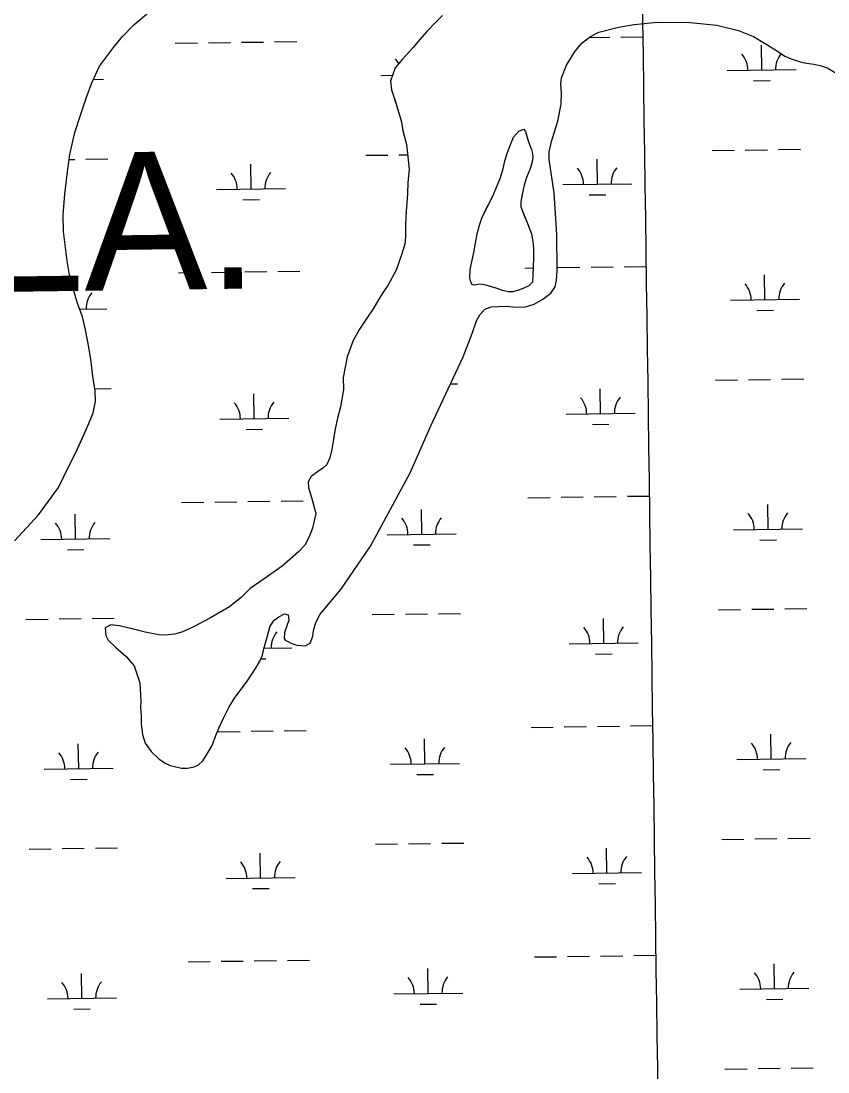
# Model space of a CAD drawing. Extents: x 3767014 to 3805179, y 361544 to 387384.
# Drawn here: x 3793966 to 3795135, y 382865 to 384387 of the extents above; entities that cross this region are included whole.
import ezdxf

# ---------------------------------------------------------------- set-up
doc = ezdxf.new("R2010")
doc.units = 0
for name, color, linetype in [('V-GRID-MAJR', 7, 'Continuous'), ('V-TOPO-GNAM-IDEN', 7, 'Continuous'), ('V-TOPO-SHOR', 7, 'Continuous'), ('V-WETL-SWMP', 7, 'Continuous')]:
    doc.layers.add(name, color=color, linetype=linetype)

msp = doc.modelspace()

# ---------------------------------------------------------------- linework, layer by layer
at = {"layer": 'V-GRID-MAJR'}
msp.add_spline([(3795108.086, 367296.749), (3795022.617, 373354.339), (3794937.112, 379414.531), (3794851.606, 385474.724), (3794851.569, 385477.324)], degree=3, dxfattribs=at)
at = {"layer": 'V-TOPO-SHOR'}
for points in [[(3794113.089, 384364.979), (3794129.121, 384381.883), (3794154.174, 384402.537)], [(3794576.68, 384395.304), (3794566.811, 384385.977), (3794553.989, 384372.43), (3794543.511, 384360.377), (3794533.9, 384348.947), (3794518.489, 384332.17), (3794507.89, 384319.499), (3794501.279, 384300.528), (3794502.815, 384287.905), (3794505.699, 384279.125), (3794508.834, 384268.86), (3794513.225, 384254.514), (3794517.118, 384240.909), (3794519.271, 384228.658), (3794524.305, 384208.495), (3794526.478, 384191.169), (3794528.165, 384171.738), (3794526.504, 384153.652), (3794525.829, 384136.686), (3794523.822, 384112.039), (3794522.908, 384092.593), (3794522.841, 384078.478), (3794522.394, 384066.094), (3794517.628, 384050.474), (3794509.674, 384026.545), (3794497.505, 384004.58), (3794490.732, 383994.647), (3794483.843, 383983.6), (3794476.095, 383970.692), (3794466.863, 383956.911), (3794456.524, 383940.896), (3794447.302, 383924.516), (3794438.356, 383901.201), (3794432.532, 383871.337), (3794433.222, 383853.632), (3794428.616, 383828.604), (3794424.471, 383812.117), (3794421.065, 383796.874), (3794418.044, 383778.166), (3794416.109, 383766.644), (3794413.307, 383754.868), (3794409.015, 383745.07), (3794403.092, 383739.598), (3794395.682, 383734.492), (3794386.546, 383727.646), (3794381.75, 383719.949), (3794382.651, 383711.409), (3794385.164, 383701.886), (3794387.795, 383693.847), (3794392.952, 383673.933), (3794388.33, 383652.74), (3794383.304, 383640.337), (3794376.912, 383628.426), (3794368.161, 383618.485), (3794344.345, 383597.712), (3794318.045, 383579.653), (3794297.792, 383565.581), (3794285.586, 383552.902)], [(3794749.151, 384305.29), (3794756.505, 384323.708), (3794769.055, 384343.817), (3794779.222, 384356.115), (3794790.887, 384365.264), (3794803.122, 384371.254), (3794831.693, 384378.799), (3794854.524, 384382.602), (3794887.757, 384385.707), (3794935.306, 384385.525), (3794974.326, 384381.408), (3795005.374, 384373.73), (3795027.324, 384365.09), (3795059.347, 384345.902), (3795072.755, 384336.667), (3795081.687, 384332.617), (3795093.403, 384328.949), (3795101.026, 384327.122), (3795114.778, 384325.133), (3795123.886, 384323.126), (3795134.115, 384319.452), (3795148.077, 384311.706)], [(3793956.513, 383634.554), (3793991.034, 383672.333), (3794020.1, 383711.825), (3794035.572, 383743.831), (3794045.157, 383762.691), (3794055.221, 383784.77), (3794064.306, 383804.618), (3794070.188, 383819.996), (3794073.589, 383836.106), (3794073.28, 383851.457), (3794069.975, 383873.238), (3794067.154, 383897.742), (3794062.843, 383922.986), (3794059.309, 383940.06), (3794054.774, 383959.108), (3794047.764, 383978.644), (3794041.241, 383999.669), (3794035.961, 384019.707), (3794032.662, 384040), (3794030.106, 384059.307), (3794027.538, 384082.574), (3794026.7, 384106.593), (3794029.305, 384136.568), (3794032.658, 384165.307), (3794036.752, 384194.299), (3794044.055, 384226.026), (3794052.126, 384251.317), (3794060.449, 384275.619), (3794068.533, 384297.94), (3794079.334, 384322.004), (3794100.029, 384349.078), (3794113.089, 384364.979)], [(3794285.586, 383552.902), (3794267.996, 383538.904), (3794240.387, 383522.821), (3794215.735, 383510.093), (3794198.677, 383502.224), (3794188.474, 383499.398), (3794175.295, 383497.674), (3794165.633, 383498.562), (3794145.931, 383502.2), (3794128.826, 383506.402), (3794118.787, 383508.964), (3794108.377, 383511.338), (3794095.927, 383512.773), (3794087.772, 383508.469), (3794088.929, 383497.516), (3794092.113, 383490.655), (3794102.74, 383480.669), (3794111.127, 383473.458), (3794118.395, 383467.173), (3794129.78, 383453.287), (3794138.236, 383428.619), (3794139.641, 383402.251), (3794139.123, 383392.404), (3794139.725, 383381.45), (3794139.959, 383369.192), (3794141.691, 383353.97), (3794145.642, 383341.54), (3794154.233, 383329.316), (3794165.79, 383318.961), (3794174.916, 383312.498), (3794182.172, 383309.182), (3794198.536, 383304.975), (3794207.078, 383305.194), (3794216.542, 383307.275), (3794222.845, 383309.901), (3794229.137, 383316.057), (3794235.785, 383325.74), (3794242.793, 383338.212), (3794248.122, 383352.72), (3794252.722, 383363.325), (3794259.349, 383377.839), (3794267.459, 383393.844), (3794275.946, 383407.994), (3794285.185, 383420.29), (3794292.389, 383429.975), (3794299.222, 383439.846), (3794306.607, 383451.204), (3794311.77, 383460.326), (3794315.636, 383469.071), (3794317.643, 383477.994), (3794320.388, 383488.406), (3794323.869, 383500.123), (3794326.984, 383510.721), (3794332.893, 383519.659), (3794339.375, 383524.515), (3794347.53, 383528.82), (3794352.922, 383527.353), (3794353.883, 383519.372), (3794347.825, 383501.518), (3794347.3, 383492.971), (3794348.611, 383490.563), (3794358.104, 383485.584), (3794365.356, 383483.198), (3794377.433, 383482.32), (3794385.031, 383486.434), (3794388.705, 383496.48), (3794389.786, 383504.655), (3794392.899, 383515.997), (3794399.166, 383528.095), (3794429.482, 383564.248), (3794472.511, 383626.64), (3794501.269, 383680.245), (3794529.662, 383733.106), (3794559.481, 383801.017), (3794606.444, 383901.128), (3794619.498, 383934.797), (3794626.111, 383953.21), (3794630.719, 383961.773), (3794637.744, 383970.159), (3794647.203, 383973.354), (3794657.974, 383973.954), (3794668.931, 383974.368), (3794684.352, 383973.129), (3794696.98, 383973.553), (3794709.407, 383977.315), (3794721.824, 383984.424), (3794733.676, 383993.199), (3794739.769, 384002.51), (3794741.958, 384011.992), (3794742.831, 384026.295), (3794742.437, 384078.484), (3794738.483, 384138.833), (3794731.419, 384186.723), (3794731.003, 384197.866), (3794734.475, 384212.739), (3794743.828, 384242.492), (3794748.559, 384267.214), (3794749.052, 384283.374), (3794748.26, 384295.814), (3794749.151, 384305.29)], [(3794617.522, 384009.192), (3794616.025, 384015.211), (3794616.911, 384027.669), (3794621.902, 384052.194), (3794626.75, 384079.263), (3794630.449, 384091.731), (3794633.756, 384101.786), (3794636.808, 384109.028), (3794640.529, 384116.274), (3794646.11, 384127.143), (3794650.357, 384136.4), (3794655.002, 384146.863), (3794660.04, 384159.335), (3794664.538, 384173.548), (3794667.036, 384184.806), (3794670.604, 384197.006), (3794674.579, 384207.332), (3794679.486, 384219.27), (3794687.084, 384228.138), (3794694.037, 384230.976), (3794696.996, 384227.374), (3794699.982, 384216.941), (3794701.34, 384212.26), (3794703.507, 384206.376), (3794705.401, 384201.563), (3794707.165, 384195.812), (3794707.591, 384189.654), (3794706.151, 384181.48), (3794702.972, 384172.227), (3794698.467, 384160.693), (3794695.028, 384149.835), (3794691.868, 384136.297), (3794689.902, 384125.711), (3794690.064, 384118.48), (3794694.664, 384106.849), (3794699.802, 384094.147), (3794705.618, 384079.308), (3794707.673, 384068.336), (3794708.514, 384058.43), (3794708.701, 384045.442), (3794708.088, 384030.979), (3794707.732, 384019.594), (3794706.835, 384009.28), (3794701.768, 384003.769), (3794694.684, 384000.394), (3794686.529, 383997.416), (3794678.769, 383995.376), (3794671.675, 383995.348), (3794663.766, 383997.191), (3794655.854, 383999.837), (3794648.346, 384002.219), (3794642.716, 384003.937), (3794637.086, 384005.254), (3794630.924, 384006.301), (3794624.767, 384005.338), (3794622.49, 384005.061), (3794619.541, 384005.987), (3794617.522, 384009.192)]]:
    msp.add_lwpolyline(points, dxfattribs=at)
at = {"layer": 'V-WETL-SWMP'}
for p, q in [((3794237.394, 384355.965), (3794269.391, 384356.41)), ((3794285.389, 384356.632), (3794317.386, 384357.076)), ((3794333.384, 384357.298), (3794365.381, 384357.743)), ((3794788.798, 384363.625), (3794819.246, 384364.048)), ((3794835.244, 384364.27), (3794867.241, 384364.714)), ((3794189.398, 384355.298), (3794221.395, 384355.743)), ((3795039.245, 384316.357), (3795038.745, 384352.353)), ((3794989.25, 384315.662), (3795089.24, 384317.051)), ((3794070.761, 384302.903), (3794085.521, 384303.108)), ((3794487.391, 384308.691), (3794504.205, 384308.924)), ((3795027.461, 384300.761), (3795051.458, 384301.094)), ((3794465.588, 384192.945), (3794497.585, 384193.389)), ((3794513.583, 384193.612), (3794526.15, 384193.786)), ((3794967.448, 384199.916), (3794999.445, 384200.361)), ((3795015.443, 384200.583), (3795047.44, 384201.028)), ((3795063.438, 384201.25), (3795095.435, 384201.694)), ((3794035.717, 384186.973), (3794043.721, 384187.085)), ((3794059.719, 384187.307), (3794091.716, 384187.751)), ((3794299.185, 384144.199), (3794298.685, 384180.195)), ((3794801.045, 384151.17), (3794800.545, 384187.167)), ((3794249.19, 384143.504), (3794349.18, 384144.893)), ((3794751.05, 384150.476), (3794851.04, 384151.865)), ((3794287.401, 384128.603), (3794311.398, 384128.936)), ((3794789.26, 384135.574), (3794813.258, 384135.908)), ((3794194.019, 384022.655), (3794226.016, 384023.1)), ((3794242.015, 384023.322), (3794274.011, 384023.767)), ((3794290.01, 384023.989), (3794322.007, 384024.433)), ((3794338.005, 384024.656), (3794370.002, 384025.1)), ((3794695.879, 384029.627), (3794708.051, 384029.796)), ((3794743.874, 384030.294), (3794775.871, 384030.738)), ((3794791.87, 384030.96), (3794823.866, 384031.405)), ((3794839.865, 384031.627), (3794871.862, 384032.071)), ((3794039.648, 384005.716), (3794039.647, 384005.768)), ((3795043.866, 383983.714), (3795043.366, 384019.71)), ((3794993.871, 383983.019), (3795093.861, 383984.408)), ((3794050.895, 383969.92), (3794090.142, 383970.466)), ((3795032.082, 383968.118), (3795056.079, 383968.451)), ((3795068.059, 383868.607), (3795100.056, 383869.051)), ((3794072.777, 383854.781), (3794096.337, 383855.108)), ((3794588.061, 383861.939), (3794598.197, 383862.08)), ((3794805.666, 383818.527), (3794805.165, 383854.524)), ((3794972.068, 383867.273), (3795004.065, 383867.718)), ((3795020.064, 383867.94), (3795052.061, 383868.385)), ((3794303.806, 383811.556), (3794303.306, 383847.553)), ((3794253.811, 383810.861), (3794353.801, 383812.25)), ((3794755.67, 383817.833), (3794855.661, 383819.222)), ((3794292.021, 383795.96), (3794316.019, 383796.293)), ((3794793.881, 383802.931), (3794817.879, 383803.265)), ((3794198.64, 383690.013), (3794230.637, 383690.457)), ((3794246.635, 383690.679), (3794278.632, 383691.124)), ((3794294.631, 383691.346), (3794326.628, 383691.79)), ((3794342.626, 383692.013), (3794374.623, 383692.457)), ((3794700.5, 383696.984), (3794732.497, 383697.428)), ((3794748.495, 383697.651), (3794780.492, 383698.095)), ((3794796.49, 383698.317), (3794828.487, 383698.762)), ((3794844.486, 383698.984), (3794876.483, 383699.429)), ((3795048.487, 383651.071), (3795047.987, 383687.068)), ((3794044.768, 383637.128), (3794044.268, 383673.125)), ((3794546.627, 383644.1), (3794546.127, 383680.096)), ((3794496.632, 383643.405), (3794596.622, 383644.794)), ((3794998.492, 383650.377), (3795098.482, 383651.766)), ((3793994.773, 383636.434), (3794094.763, 383637.823)), ((3794534.843, 383628.503), (3794558.84, 383628.837)), ((3795036.702, 383635.475), (3795060.7, 383635.808)), ((3794032.983, 383621.532), (3794056.981, 383621.865)), ((3794976.689, 383534.631), (3795008.686, 383535.075)), ((3795024.685, 383535.297), (3795056.682, 383535.742)), ((3795072.68, 383535.964), (3795104.677, 383536.408)), ((3793972.97, 383520.688), (3794004.967, 383521.132)), ((3794020.966, 383521.354), (3794052.962, 383521.799)), ((3794068.961, 383522.021), (3794100.958, 383522.466)), ((3794474.83, 383527.659), (3794506.827, 383528.104)), ((3794522.825, 383528.326), (3794554.822, 383528.77)), ((3794570.82, 383528.993), (3794602.817, 383529.437)), ((3794810.286, 383485.885), (3794809.786, 383521.881)), ((3794317.92, 383479.045), (3794358.422, 383479.608)), ((3794760.291, 383485.19), (3794860.282, 383486.579)), ((3794313.193, 383463.547), (3794320.64, 383463.65)), ((3794798.502, 383470.288), (3794822.5, 383470.622)), ((3794849.107, 383366.341), (3794881.103, 383366.786)), ((3794251.256, 383358.036), (3794283.253, 383358.481)), ((3794299.252, 383358.703), (3794331.248, 383359.148)), ((3794347.247, 383359.37), (3794379.244, 383359.814)), ((3794705.12, 383364.341), (3794737.117, 383364.786)), ((3794753.116, 383365.008), (3794785.113, 383365.452)), ((3794801.111, 383365.674), (3794833.108, 383366.119)), ((3795053.108, 383318.428), (3795052.608, 383354.425)), ((3794049.389, 383304.485), (3794048.889, 383340.482)), ((3794551.248, 383311.457), (3794550.748, 383347.453)), ((3794501.253, 383310.762), (3794601.243, 383312.151)), ((3795003.113, 383317.734), (3795103.103, 383319.123)), ((3793999.393, 383303.791), (3794099.384, 383305.18)), ((3794539.464, 383295.86), (3794563.461, 383296.194)), ((3795041.323, 383302.832), (3795065.321, 383303.165)), ((3794037.604, 383288.889), (3794061.602, 383289.222)), ((3794981.31, 383201.988), (3795013.307, 383202.432)), ((3795029.305, 383202.654), (3795061.302, 383203.099)), ((3795077.301, 383203.321), (3795109.298, 383203.766)), ((3793977.591, 383188.045), (3794009.588, 383188.489)), ((3794025.586, 383188.711), (3794057.583, 383189.156)), ((3794073.582, 383189.378), (3794105.579, 383189.823)), ((3794479.451, 383195.016), (3794511.447, 383195.461)), ((3794527.446, 383195.683), (3794559.443, 383196.127)), ((3794575.441, 383196.35), (3794607.438, 383196.794)), ((3794814.907, 383153.242), (3794814.407, 383189.238)), ((3794313.048, 383146.27), (3794312.548, 383182.267)), ((3794764.912, 383152.547), (3794864.902, 383153.936)), ((3794263.052, 383145.576), (3794363.043, 383146.965)), ((3794803.123, 383137.645), (3794827.12, 383137.979)), ((3794301.263, 383130.674), (3794325.261, 383131.007)), ((3794709.741, 383031.698), (3794741.738, 383032.143)), ((3794757.737, 383032.365), (3794789.734, 383032.809)), ((3794805.732, 383033.032), (3794837.729, 383033.476)), ((3794853.727, 383033.698), (3794885.724, 383034.143)), ((3794207.882, 383024.727), (3794239.879, 383025.171)), ((3794255.877, 383025.393), (3794287.874, 383025.838)), ((3794303.872, 383026.06), (3794335.869, 383026.505)), ((3794351.868, 383026.727), (3794383.865, 383027.171)), ((3795057.729, 382985.785), (3795057.228, 383021.782)), ((3794054.009, 382971.842), (3794053.509, 383007.839)), ((3794555.869, 382978.814), (3794555.369, 383014.81)), ((3795007.733, 382985.091), (3795107.724, 382986.48)), ((3794004.014, 382971.148), (3794104.005, 382972.537)), ((3794505.874, 382978.119), (3794605.864, 382979.508)), ((3795045.944, 382970.189), (3795069.942, 382970.522)), ((3794042.225, 382956.246), (3794066.223, 382956.58)), ((3794544.084, 382963.218), (3794568.082, 382963.551)), ((3794985.931, 382869.345), (3795017.928, 382869.789)), ((3795033.926, 382870.011), (3795065.923, 382870.456)), ((3795081.922, 382870.678), (3795113.919, 382871.123))]:
    msp.add_line(p, q, dxfattribs=at)
for points in [[(3794045.156, 383762.69), (3794064.305, 383804.618), (3794070.187, 383819.995), (3794073.59, 383836.106), (3794073.281, 383851.458), (3794069.975, 383873.238), (3794067.154, 383897.743), (3794062.844, 383922.986), (3794059.309, 383940.059), (3794054.775, 383959.109), (3794047.763, 383978.645), (3794041.241, 383999.669), (3794035.961, 384019.707), (3794032.661, 384040), (3794030.107, 384059.306), (3794027.538, 384082.575), (3794026.7, 384106.593), (3794029.305, 384136.568), (3794032.657, 384165.308), (3794036.752, 384194.298), (3794044.055, 384226.026), (3794052.127, 384251.317), (3794060.45, 384275.619), (3794068.533, 384297.939), (3794079.334, 384322.004), (3794100.028, 384349.079), (3794113.09, 384364.98), (3794129.12, 384381.883), (3794154.173, 384402.538)], [(3794576.681, 384395.304), (3794566.812, 384385.978), (3794553.988, 384372.43), (3794543.512, 384360.378), (3794533.899, 384348.948), (3794518.488, 384332.171), (3794507.89, 384319.499), (3794501.279, 384300.528), (3794502.815, 384287.904), (3794505.698, 384279.124), (3794513.225, 384254.514), (3794517.118, 384240.909), (3794519.271, 384228.659), (3794524.304, 384208.496), (3794526.478, 384191.17), (3794528.165, 384171.737), (3794526.504, 384153.652), (3794525.828, 384136.686), (3794523.822, 384112.038), (3794522.908, 384092.594), (3794522.841, 384078.478), (3794522.395, 384066.094), (3794517.628, 384050.474), (3794509.675, 384026.545), (3794497.504, 384004.58), (3794490.733, 383994.647), (3794483.843, 383983.6), (3794476.094, 383970.691), (3794466.862, 383956.91), (3794456.525, 383940.896), (3794447.303, 383924.515), (3794438.357, 383901.201), (3794432.532, 383871.337), (3794433.222, 383853.633), (3794428.616, 383828.603), (3794424.472, 383812.118)], [(3794721.824, 383984.423), (3794733.676, 383993.2), (3794739.768, 384002.51), (3794741.959, 384011.991), (3794742.831, 384026.296), (3794742.438, 384078.485), (3794738.483, 384138.833), (3794731.42, 384186.723), (3794731.004, 384197.866), (3794734.474, 384212.738), (3794743.828, 384242.492), (3794748.559, 384267.214), (3794749.052, 384283.374), (3794748.259, 384295.815), (3794749.15, 384305.291), (3794756.506, 384323.708), (3794769.056, 384343.817), (3794779.222, 384356.116), (3794790.887, 384365.263), (3794803.121, 384371.255), (3794831.694, 384378.798), (3794854.524, 384382.603), (3794887.758, 384385.707), (3794935.306, 384385.525), (3794974.326, 384381.409), (3795005.374, 384373.731), (3795027.324, 384365.089), (3795059.347, 384345.901), (3795072.756, 384336.667), (3795081.687, 384332.617), (3795093.403, 384328.949), (3795101.025, 384327.122), (3795114.778, 384325.133), (3795123.886, 384323.127), (3795134.116, 384319.453), (3795148.077, 384311.707)], [(3794424.472, 383812.118), (3794421.066, 383796.875), (3794416.109, 383766.643), (3794413.308, 383754.868), (3794409.014, 383745.069), (3794403.092, 383739.598), (3794395.683, 383734.492), (3794386.547, 383727.645), (3794381.749, 383719.949), (3794382.65, 383711.409), (3794385.164, 383701.885), (3794387.796, 383693.847), (3794392.952, 383673.932), (3794388.331, 383652.74), (3794383.304, 383640.338), (3794376.913, 383628.426), (3794368.161, 383618.485), (3794344.346, 383597.712), (3794318.044, 383579.653), (3794297.793, 383565.581), (3794285.585, 383552.903), (3794267.996, 383538.903), (3794240.386, 383522.82), (3794215.734, 383510.092), (3794198.678, 383502.224), (3794188.474, 383499.397), (3794175.294, 383497.673), (3794165.633, 383498.563), (3794145.93, 383502.2), (3794118.787, 383508.964), (3794108.376, 383511.337), (3794095.926, 383512.773), (3794087.771, 383508.469), (3794088.929, 383497.515), (3794092.114, 383490.656), (3794102.741, 383480.669), (3794118.396, 383467.172), (3794129.781, 383453.288), (3794138.237, 383428.619), (3794139.642, 383402.251), (3794139.124, 383392.405), (3794139.725, 383381.449), (3794139.959, 383369.192), (3794141.691, 383353.969), (3794145.641, 383341.54), (3794154.233, 383329.316), (3794165.79, 383318.961), (3794174.917, 383312.497), (3794182.173, 383309.182), (3794198.535, 383304.976), (3794207.077, 383305.195), (3794216.541, 383307.276), (3794222.846, 383309.901), (3794229.136, 383316.056), (3794235.784, 383325.74), (3794242.792, 383338.212), (3794248.121, 383352.72), (3794252.722, 383363.325), (3794259.35, 383377.839), (3794267.459, 383393.844), (3794275.946, 383407.994), (3794292.389, 383429.975), (3794299.222, 383439.846), (3794306.606, 383451.205), (3794311.77, 383460.327), (3794315.636, 383469.072), (3794317.643, 383477.995), (3794320.388, 383488.407), (3794326.985, 383510.721), (3794332.893, 383519.659), (3794339.375, 383524.514), (3794347.53, 383528.819), (3794352.922, 383527.354), (3794353.882, 383519.372), (3794347.824, 383501.517), (3794347.301, 383492.971), (3794348.611, 383490.562), (3794358.103, 383485.585), (3794365.356, 383483.199), (3794377.432, 383482.319), (3794385.03, 383486.435), (3794388.705, 383496.479), (3794389.787, 383504.656), (3794392.899, 383515.998), (3794399.166, 383528.095), (3794429.482, 383564.248), (3794472.51, 383626.64), (3794529.663, 383733.106), (3794559.481, 383801.017), (3794606.445, 383901.127), (3794619.498, 383934.797), (3794626.111, 383953.211), (3794630.72, 383961.773), (3794637.744, 383970.159), (3794647.204, 383973.354), (3794657.974, 383973.954), (3794668.931, 383974.369), (3794684.351, 383973.13), (3794696.979, 383973.552), (3794709.408, 383977.316), (3794721.824, 383984.423)], [(3793956.514, 383634.554), (3793991.034, 383672.333), (3794020.099, 383711.824), (3794035.573, 383743.831), (3794045.156, 383762.69)]]:
    msp.add_lwpolyline(points, dxfattribs=at)
msp.add_lwpolyline([(3794619.542, 384005.987), (3794617.521, 384009.192), (3794616.024, 384015.212), (3794616.911, 384027.669), (3794621.902, 384052.194), (3794626.749, 384079.262), (3794630.449, 384091.73), (3794633.756, 384101.786), (3794636.807, 384109.029), (3794646.109, 384127.143), (3794650.357, 384136.4), (3794655.002, 384146.863), (3794660.041, 384159.336), (3794664.537, 384173.548), (3794667.036, 384184.806), (3794670.603, 384197.006), (3794674.579, 384207.332), (3794679.486, 384219.269), (3794687.084, 384228.137), (3794694.036, 384230.977), (3794696.996, 384227.373), (3794701.341, 384212.259), (3794703.507, 384206.376), (3794705.401, 384201.563), (3794707.164, 384195.812), (3794707.591, 384189.654), (3794706.15, 384181.48), (3794702.973, 384172.228), (3794698.466, 384160.694), (3794695.028, 384149.834), (3794691.868, 384136.297), (3794689.902, 384125.711), (3794690.064, 384118.48), (3794699.802, 384094.148), (3794705.619, 384079.308), (3794707.672, 384068.336), (3794708.514, 384058.43), (3794708.7, 384045.442), (3794708.088, 384030.978), (3794707.732, 384019.594), (3794706.835, 384009.28), (3794701.769, 384003.77), (3794694.685, 384000.394), (3794686.529, 383997.416), (3794678.77, 383995.376), (3794671.674, 383995.348), (3794663.766, 383997.191), (3794655.855, 383999.838), (3794642.716, 384003.937), (3794637.086, 384005.253), (3794630.923, 384006.3), (3794622.491, 384005.061)], close=True, dxfattribs=at)
for centre, start, end in [((3794482.141, 384309.093), 28.317526, 41.567696), ((3794984.001, 384316.064), 0.024037, 41.567696), ((3795094.476, 384317.599), 140.024034, 181.567693), ((3794745.801, 384150.878), 0.024037, 41.567696), ((3794856.276, 384152.412), 140.024034, 181.567693), ((3794243.941, 384143.906), 0.024037, 41.567696), ((3794354.416, 384145.441), 140.024034, 181.567693), ((3794988.622, 383983.421), 0.024037, 41.567696), ((3795099.097, 383984.956), 140.024034, 181.567693), ((3794095.378, 383971.013), 140.024034, 181.567693), ((3794750.421, 383818.235), 0.024037, 41.567696), ((3794860.897, 383819.77), 140.024034, 181.567693), ((3794248.562, 383811.263), 0.024037, 41.567696), ((3794359.037, 383812.798), 140.024034, 181.567693), ((3794993.243, 383650.778), 0.024037, 41.567696), ((3795103.718, 383652.313), 140.024034, 181.567693), ((3793989.524, 383636.836), 0.024037, 41.567696), ((3794099.999, 383638.37), 140.024034, 181.567693), ((3794491.383, 383643.807), 0.024037, 41.567696), ((3794601.858, 383645.342), 140.024034, 181.567693), ((3794755.042, 383485.592), 0.024037, 41.567696), ((3794865.517, 383487.127), 140.024034, 181.567693), ((3794363.658, 383480.155), 140.024034, 181.567693), ((3794997.864, 383318.136), 0.024037, 41.567696), ((3795108.339, 383319.67), 140.024034, 181.567693), ((3793994.144, 383304.193), 0.024037, 41.567696), ((3794104.62, 383305.727), 140.024034, 181.567693), ((3794496.004, 383311.164), 0.024037, 41.567696), ((3794606.479, 383312.699), 140.024034, 181.567693), ((3794257.803, 383145.978), 0.024037, 41.567696), ((3794368.279, 383147.512), 140.024034, 181.567693), ((3794759.663, 383152.949), 0.024037, 41.567696), ((3794870.138, 383154.484), 140.024034, 181.567693), ((3794500.625, 382978.521), 0.024037, 41.567696), ((3794611.1, 382980.056), 140.024034, 181.567693), ((3795002.484, 382985.493), 0.024037, 41.567696), ((3795112.96, 382987.027), 140.024034, 181.567693), ((3793998.765, 382971.55), 0.024037, 41.567696), ((3794109.24, 382973.084), 140.024034, 181.567693)]:
    msp.add_arc(centre, 35.246, start, end, dxfattribs=at)

# ---------------------------------------------------------------- texts
at = {"layer": 'V-TOPO-GNAM-IDEN'}
msp.add_text('LA.', height=200, rotation=0.786142, dxfattribs=at).set_placement((3793909.189, 383994.657))

doc.saveas('drawing.dxf')
